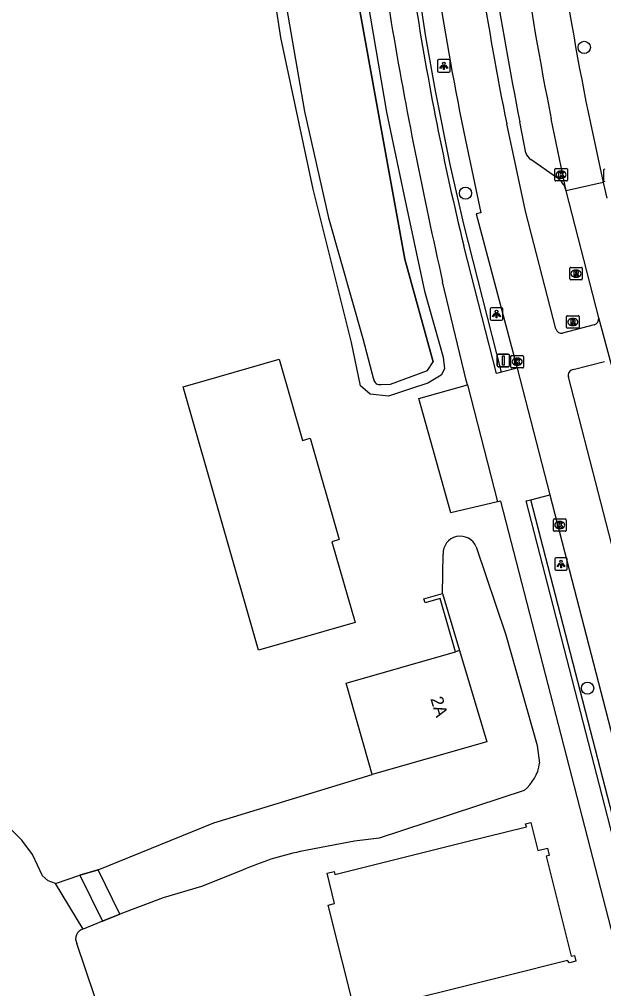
# Model space of a CAD drawing. Extents: x 161772 to 163123, y 383092 to 383917.
# Drawn here: x 161916.9 to 161963.5, y 383406.4 to 383483.7 of the extents above; entities that cross this region are included whole.
import ezdxf

# ---------------------------------------------------------------- set-up
doc = ezdxf.new("R2010")
doc.units = 0
for name, color, linetype in [('IMGEO_Boom', 7, 'Continuous'), ('IMGEO_Dek', 7, 'Continuous'), ('IMGEO_Erf', 7, 'Continuous'), ('IMGEO_Fietspad_gesloten', 7, 'Continuous'), ('IMGEO_Haag', 7, 'Continuous'), ('IMGEO_Kolk', 7, 'Continuous'), ('IMGEO_Lichtpunt', 7, 'Continuous'), ('IMGEO_Muur', 7, 'Continuous'), ('IMGEO_Pand', 7, 'Continuous'), ('IMGEO_Pand_nummerreeks', 7, 'Continuous'), ('IMGEO_Parkeervlak_open', 7, 'Continuous'), ('IMGEO_Rijbaan_lokaal_gesloten', 7, 'Continuous'), ('IMGEO_Rijbaan_lokaal_open', 7, 'Continuous'), ('IMGEO_Rioolput', 7, 'Continuous'), ('IMGEO_Stuw', 7, 'Continuous'), ('IMGEO_Verkeersbordpaal', 7, 'Continuous'), ('IMGEO_Voetpad_gesloten', 7, 'Continuous'), ('IMGEO_Voetpad_open', 7, 'Continuous'), ('IMGEO_Walbescherming', 7, 'Continuous'), ('IMGEO_Waterloop', 7, 'Continuous')]:
    doc.layers.add(name, color=color, linetype=linetype)

msp = doc.modelspace()

# ---------------------------------------------------------------- linework, layer by layer
at = {"layer": 'IMGEO_Boom'}
for centre in [(161961.919, 383481.449), (161952.452, 383469.828), (161962.184, 383430.374)]:
    msp.add_circle(centre, 0.489, dxfattribs=at)
at = {"layer": 'IMGEO_Dek'}
msp.add_lwpolyline([(161923.158, 383415.885), (161921.715, 383415.47), (161923.508, 383411.796), (161924.901, 383412.364)], close=True, dxfattribs=at)
at = {"layer": 'IMGEO_Erf'}
msp.add_lwpolyline([(161944.658, 383485.032), (161946.155, 383476.296), (161947.545, 383469.712), (161949.178, 383462.026), (161950.677, 383456.756), (161950.771, 383455.831), (161950.513, 383455.316), (161949.442, 383454.684), (161948.078, 383454.239), (161946.305, 383453.654), (161944.844, 383453.798), (161944.08, 383454.471), (161943.37, 383457.932), (161940.305, 383470.142), (161937.729, 383482.229), (161936.021, 383493.306)], dxfattribs=at)
at = {"layer": 'IMGEO_Fietspad_gesloten'}
for points in [[(161959.662, 383459.021), (161957.242, 383468.386), (161955.736, 383475.357)], [(161952.442, 383474.059), (161953.677, 383468.263), (161953.29, 383468.191), (161956.569, 383455.884)], [(161962.701, 383459.332), (161960.192, 383458.662)], [(161961.037, 383455.762), (161963.534, 383456.422)], [(161956.569, 383455.884), (161959.186, 383445.78)], [(161976.137, 383395.25), (161960.66, 383455.182)], [(161959.186, 383445.78), (161968.079, 383411.396)]]:
    msp.add_lwpolyline(points, dxfattribs=at)
for centre, radius, start, end in [((162196.028, 383524.116), 248.676, 185.83874, 191.61254), ((162199.394, 383524.587), 248.582, 185.96636, 191.42251), ((161962.582, 383459.811), 0.493, 283.9614, 9.84075), ((161960.107, 383459.108), 0.454, 191.01563, 280.7602), ((161961.1, 383455.309), 0.458, 97.88381, 196.06846)]:
    msp.add_arc(centre, radius, start, end, dxfattribs=at)
at = {"layer": 'IMGEO_Haag'}
for points in [[(161955.312, 383455.554), (161952.311, 383467.345), (161951.236, 383472.113), (161950.07, 383477.977), (161949.296, 383482.301), (161948.409, 383488.069), (161947.799, 383492.559), (161946.904, 383500.464), (161946.378, 383506.728), (161946.244, 383509.317), (161945.946, 383519.776), (161945.946, 383525.342), (161946.191, 383546.671)], [(161966.55, 383410.99), (161957.668, 383445.398)]]:
    msp.add_lwpolyline(points, dxfattribs=at)
at = {"layer": 'IMGEO_Kolk'}
for p, q in [((161959.569, 383470.876), (161959.569, 383471.728)), ((161959.644, 383471.802), (161960.496, 383471.802)), ((161960.057, 383471.582), (161960.082, 383471.582)), ((161960.57, 383471.728), (161960.57, 383470.876)), ((161960.08, 383471.022), (161960.055, 383471.022)), ((161960.496, 383470.802), (161959.644, 383470.802)), ((161956.074, 383455.969), (161956.074, 383456.821)), ((161956.149, 383456.895), (161957.001, 383456.895)), ((161956.562, 383456.675), (161956.587, 383456.675)), ((161957.075, 383456.821), (161957.075, 383455.969)), ((161957.001, 383455.895), (161956.149, 383455.895)), ((161956.585, 383456.115), (161956.56, 383456.115)), ((161959.466, 383442.95), (161959.466, 383443.802)), ((161959.541, 383443.876), (161960.393, 383443.876)), ((161960.467, 383443.802), (161960.467, 383442.95)), ((161959.977, 383443.096), (161959.952, 383443.096)), ((161959.954, 383443.656), (161959.979, 383443.656)), ((161960.393, 383442.876), (161959.541, 383442.876))]:
    msp.add_line(p, q, dxfattribs=at)
for points in [[(161959.569, 383470.876), (161959.569, 383471.728)], [(161959.644, 383471.802), (161960.496, 383471.802)], [(161960.57, 383471.728), (161960.57, 383470.876)], [(161959.89, 383471.502), (161960.013, 383471.502), (161960.013, 383471.351), (161960.143, 383471.502), (161960.307, 383471.502), (161960.161, 383471.351), (161960.314, 383471.102), (161960.162, 383471.102), (161960.077, 383471.266), (161960.013, 383471.199), (161960.013, 383471.102), (161959.89, 383471.102), (161959.89, 383471.502)], [(161960.496, 383470.802), (161959.644, 383470.802)], [(161956.074, 383455.969), (161956.074, 383456.821)], [(161956.149, 383456.895), (161957.001, 383456.895)], [(161956.395, 383456.595), (161956.518, 383456.595), (161956.518, 383456.444), (161956.648, 383456.595), (161956.812, 383456.595), (161956.666, 383456.444), (161956.819, 383456.195), (161956.667, 383456.195), (161956.582, 383456.359), (161956.518, 383456.292), (161956.518, 383456.195), (161956.395, 383456.195), (161956.395, 383456.595)], [(161957.075, 383456.821), (161957.075, 383455.969)], [(161957.001, 383455.895), (161956.149, 383455.895)], [(161959.466, 383442.95), (161959.466, 383443.802)], [(161959.541, 383443.876), (161960.393, 383443.876)], [(161960.467, 383443.802), (161960.467, 383442.95)], [(161959.787, 383443.576), (161959.91, 383443.576), (161959.91, 383443.425), (161960.04, 383443.576), (161960.204, 383443.576), (161960.058, 383443.425), (161960.211, 383443.176), (161960.059, 383443.176), (161959.974, 383443.34), (161959.91, 383443.273), (161959.91, 383443.176), (161959.787, 383443.176), (161959.787, 383443.576)], [(161960.393, 383442.876), (161959.541, 383442.876)]]:
    msp.add_lwpolyline(points, dxfattribs=at)
for centre, start, end in [((161959.646, 383471.726), 91.55205, 178.44795), ((161959.646, 383471.726), 91.55205, 178.44795), ((161960.494, 383471.726), 1.55205, 88.44795), ((161960.494, 383471.726), 1.55205, 88.44795), ((161959.646, 383470.878), 181.55205, 268.44795), ((161959.646, 383470.878), 181.55205, 268.44795), ((161960.494, 383470.878), 271.55205, 358.44795), ((161960.494, 383470.878), 271.55205, 358.44795), ((161956.151, 383456.819), 91.55205, 178.44795), ((161956.151, 383456.819), 91.55205, 178.44795), ((161956.999, 383456.819), 1.55205, 88.44795), ((161956.999, 383456.819), 1.55205, 88.44795), ((161956.151, 383455.971), 181.55205, 268.44795), ((161956.151, 383455.971), 181.55205, 268.44795), ((161956.999, 383455.971), 271.55205, 358.44795), ((161956.999, 383455.971), 271.55205, 358.44795), ((161959.543, 383443.8), 91.55205, 178.44795), ((161959.543, 383443.8), 91.55205, 178.44795), ((161960.391, 383443.8), 1.55205, 88.44795), ((161960.391, 383443.8), 1.55205, 88.44795), ((161959.543, 383442.952), 181.55205, 268.44795), ((161959.543, 383442.952), 181.55205, 268.44795), ((161960.391, 383442.952), 271.55205, 358.44795), ((161960.391, 383442.952), 271.55205, 358.44795)]:
    msp.add_arc(centre, 0.0765, start, end, dxfattribs=at)
for centre, major_axis, ratio, start_param, end_param in [((161960.056, 383471.302), (-0.387, 0.002), 0.722429, 4.712389, 7.853982), ((161960.081, 383471.302), (-0.39, 0.002), 0.717154, 1.570796, 4.712389), ((161956.561, 383456.395), (-0.387, 0.002), 0.722429, 4.712389, 7.853982), ((161956.586, 383456.395), (-0.39, 0.002), 0.717154, 1.570796, 4.712389), ((161959.953, 383443.376), (-0.387, 0.002), 0.722429, 4.712389, 7.853982), ((161959.978, 383443.376), (-0.39, 0.002), 0.717154, 1.570796, 4.712389)]:
    msp.add_ellipse(centre, major_axis=major_axis, ratio=ratio, start_param=start_param, end_param=end_param, dxfattribs=at)
at = {"layer": 'IMGEO_Lichtpunt'}
for p, q in [((161950.227, 383480.379), (161950.227, 383479.572)), ((161950.227, 383480.379), (161950.227, 383479.572)), ((161951.129, 383480.474), (161950.321, 383480.474)), ((161951.129, 383480.474), (161950.321, 383480.474)), ((161951.223, 383479.572), (161951.223, 383480.379)), ((161951.223, 383479.572), (161951.223, 383480.379)), ((161950.321, 383479.478), (161951.129, 383479.478)), ((161950.321, 383479.478), (161951.129, 383479.478)), ((161963.461, 383471.65), (161963.461, 383470.843)), ((161963.461, 383471.65), (161963.461, 383470.843)), ((161954.426, 383460.602), (161954.426, 383459.795)), ((161954.426, 383460.602), (161954.426, 383459.795)), ((161955.328, 383460.697), (161954.52, 383460.697)), ((161955.328, 383460.697), (161954.52, 383460.697)), ((161955.422, 383459.795), (161955.422, 383460.602)), ((161955.422, 383459.795), (161955.422, 383460.602)), ((161954.52, 383459.701), (161955.328, 383459.701)), ((161954.52, 383459.701), (161955.328, 383459.701)), ((161959.568, 383440.68), (161959.568, 383439.873)), ((161959.568, 383440.68), (161959.568, 383439.873)), ((161960.47, 383440.775), (161959.662, 383440.775)), ((161960.47, 383440.775), (161959.662, 383440.775)), ((161960.564, 383439.873), (161960.564, 383440.68)), ((161960.564, 383439.873), (161960.564, 383440.68)), ((161959.662, 383439.779), (161960.47, 383439.779)), ((161959.662, 383439.779), (161960.47, 383439.779))]:
    msp.add_line(p, q, dxfattribs=at)
for points in [[(161950.601, 383480.043), (161950.64, 383480.015), (161950.452, 383479.753), (161950.414, 383479.78), (161950.601, 383480.043)], [(161950.703, 383479.995), (161950.75, 383479.995), (161950.75, 383479.673), (161950.703, 383479.673), (161950.703, 383479.995)], [(161950.813, 383480.015), (161950.851, 383480.042), (161951.038, 383479.78), (161950.999, 383479.752), (161950.813, 383480.015)], [(161954.8, 383460.266), (161954.839, 383460.238), (161954.651, 383459.976), (161954.613, 383460.003), (161954.8, 383460.266)], [(161954.902, 383460.218), (161954.949, 383460.218), (161954.949, 383459.896), (161954.902, 383459.896), (161954.902, 383460.218)], [(161955.012, 383460.238), (161955.05, 383460.265), (161955.237, 383460.003), (161955.198, 383459.975), (161955.012, 383460.238)], [(161959.942, 383440.344), (161959.981, 383440.316), (161959.793, 383440.054), (161959.755, 383440.081), (161959.942, 383440.344)], [(161960.044, 383440.296), (161960.091, 383440.296), (161960.091, 383439.974), (161960.044, 383439.974), (161960.044, 383440.296)], [(161960.154, 383440.316), (161960.192, 383440.343), (161960.379, 383440.081), (161960.34, 383440.053), (161960.154, 383440.316)]]:
    msp.add_lwpolyline(points, dxfattribs=at)
for centre in [(161950.726, 383480.177), (161954.925, 383460.4), (161960.067, 383440.478)]:
    msp.add_circle(centre, 0.0994, dxfattribs=at)
for centre, start, end in [((161950.321, 383480.379), 90, 180), ((161950.321, 383480.379), 90, 180), ((161951.129, 383480.379), 0, 90), ((161951.129, 383480.379), 0, 90), ((161950.321, 383479.572), 180, 270), ((161950.321, 383479.572), 180, 270), ((161951.129, 383479.572), 270, 0), ((161951.129, 383479.572), 270, 360), ((161963.555, 383471.65), 90, 180), ((161963.555, 383471.65), 90, 180), ((161963.555, 383470.843), 180, 270), ((161963.555, 383470.843), 180, 270), ((161954.52, 383460.602), 90, 180), ((161954.52, 383460.602), 90, 180), ((161955.328, 383460.602), 0, 90), ((161955.328, 383460.602), 0, 90), ((161954.52, 383459.795), 180, 270), ((161954.52, 383459.795), 180, 270), ((161955.328, 383459.795), 270, 0), ((161955.328, 383459.795), 270, 360), ((161959.662, 383440.68), 90, 180), ((161959.662, 383440.68), 90, 180), ((161960.47, 383440.68), 0, 90), ((161960.47, 383440.68), 0, 90), ((161959.662, 383439.873), 180, 270), ((161959.662, 383439.873), 180, 270), ((161960.47, 383439.873), 270, 0), ((161960.47, 383439.873), 270, 360)]:
    msp.add_arc(centre, 0.0946, start, end, dxfattribs=at)
at = {"layer": 'IMGEO_Muur'}
for points in [[(161951.649, 383433.279), (161950.435, 383437.514), (161949.224, 383437.166), (161949.129, 383437.498), (161950.624, 383437.926)], [(161950.624, 383437.926), (161951.978, 383433.373)]]:
    msp.add_lwpolyline(points, dxfattribs=at)
at = {"layer": 'IMGEO_Pand'}
for points in [[(161929.944, 383454.394), (161932.808, 383455.215), (161937.604, 383456.589), (161939.459, 383450.118), (161940.072, 383450.294), (161942.388, 383442.216), (161941.798, 383442.046), (161943.643, 383435.61), (161938.837, 383434.232), (161935.961, 383433.408), (161929.944, 383454.394)], [(161945.017, 383423.484), (161942.925, 383430.779), (161951.649, 383433.279)], [(161951.978, 383433.373), (161954.141, 383426.1), (161945.017, 383423.484)], [(161951.978, 383433.373), (161951.649, 383433.279)], [(161941.417, 383415.628), (161941.975, 383415.766), (161942.037, 383415.52), (161952.45, 383418.122), (161957.3, 383419.334), (161957.242, 383419.567), (161957.662, 383419.672), (161958.22, 383417.44), (161958.975, 383417.628), (161959.121, 383417.043), (161958.887, 383416.984), (161960.879, 383409.011), (161961.134, 383409.075), (161961.248, 383408.617), (161960.745, 383408.492), (161960.576, 383408.666), (161955.726, 383407.454), (161944.225, 383404.58), (161944.286, 383404.336), (161943.724, 383404.196), (161941.503, 383413.084), (161942.018, 383413.213), (161941.417, 383415.628)]]:
    msp.add_lwpolyline(points, dxfattribs=at)
at = {"layer": 'IMGEO_Parkeervlak_open'}
for points in [[(161957.27, 383473.053), (161956.784, 383475.509)], [(161959.714, 383471.088), (161957.658, 383472.521)]]:
    msp.add_lwpolyline(points, dxfattribs=at)
for centre, radius, start, end in [((162203.8, 383525.209), 251.966, 185.82765, 191.37605), ((161958.067, 383473.227), 0.816, 192.29582, 239.91247), ((161958.698, 383469.555), 1.839, 14.50421, 56.44971)]:
    msp.add_arc(centre, radius, start, end, dxfattribs=at)
at = {"layer": 'IMGEO_Rijbaan_lokaal_gesloten'}
for points in [[(161960.478, 383470.016), (161959.281, 383475.761)], [(161962.405, 383475.413), (161963.422, 383470.668)]]:
    msp.add_lwpolyline(points, dxfattribs=at)
for centre, radius, start, end in [((162204.707, 383525.429), 247.411, 185.11494, 191.66309), ((162224.613, 383528.606), 270.543, 185.39905, 191.26394)]:
    msp.add_arc(centre, radius, start, end, dxfattribs=at)
at = {"layer": 'IMGEO_Rijbaan_lokaal_open'}
for points in [[(161963.422, 383470.668), (161960.478, 383470.016)], [(161963.422, 383470.668), (161963.711, 383469.44)], [(161963.068, 383459.895), (161960.478, 383470.016)], [(161964.092, 383456.148), (161963.068, 383459.895)]]:
    msp.add_lwpolyline(points, dxfattribs=at)
at = {"layer": 'IMGEO_Rioolput'}
for p, q in [((161960.835, 383463.914), (161961.687, 383463.914)), ((161960.76, 383462.988), (161960.76, 383463.84)), ((161961.271, 383463.134), (161961.246, 383463.134)), ((161961.248, 383463.694), (161961.273, 383463.694)), ((161961.761, 383463.84), (161961.761, 383462.988)), ((161961.687, 383462.914), (161960.835, 383462.914)), ((161960.581, 383460.06), (161961.433, 383460.06)), ((161960.506, 383459.134), (161960.506, 383459.986)), ((161961.017, 383459.28), (161960.992, 383459.28)), ((161960.994, 383459.84), (161961.019, 383459.84)), ((161961.507, 383459.986), (161961.507, 383459.134)), ((161961.433, 383459.06), (161960.581, 383459.06))]:
    msp.add_line(p, q, dxfattribs=at)
for points in [[(161960.835, 383463.914), (161961.687, 383463.914)], [(161960.76, 383462.988), (161960.76, 383463.84)], [(161961.349, 383463.612), (161961.097, 383463.614), (161961.097, 383463.214)], [(161961.097, 383463.214), (161961.221, 383463.214), (161961.221, 383463.376), (161961.232, 383463.376)], [(161961.275, 383463.533), (161961.221, 383463.533), (161961.221, 383463.452)], [(161961.221, 383463.452), (161961.273, 383463.452)], [(161961.279, 383463.347), (161961.35, 383463.214), (161961.49, 383463.214), (161961.425, 383463.34)], [(161961.761, 383463.84), (161961.761, 383462.988)], [(161961.687, 383462.914), (161960.835, 383462.914)], [(161960.581, 383460.06), (161961.433, 383460.06)], [(161960.506, 383459.134), (161960.506, 383459.986)], [(161961.095, 383459.758), (161960.843, 383459.76), (161960.843, 383459.36)], [(161960.843, 383459.36), (161960.967, 383459.36), (161960.967, 383459.522), (161960.978, 383459.522)], [(161961.021, 383459.679), (161960.967, 383459.679), (161960.967, 383459.598)], [(161960.967, 383459.598), (161961.019, 383459.598)], [(161961.025, 383459.493), (161961.096, 383459.36), (161961.236, 383459.36), (161961.171, 383459.486)], [(161961.507, 383459.986), (161961.507, 383459.134)], [(161961.433, 383459.06), (161960.581, 383459.06)]]:
    msp.add_lwpolyline(points, dxfattribs=at)
for centre, radius, start, end in [((161960.837, 383463.838), 0.0765, 91.55205, 178.44795), ((161960.837, 383463.838), 0.0765, 91.55205, 178.44795), ((161961.685, 383463.838), 0.0765, 1.55205, 88.44795), ((161961.685, 383463.838), 0.0765, 1.55205, 88.44795), ((161961.231, 383463.323), 0.0533, 26.02933, 88.69889), ((161961.257, 383463.641), 0.19, 274.7715, 282.96867), ((161961.281, 383463.437), 0.0964, 77.00612, 93.18647), ((161961.295, 383463.494), 0.0378, 276.66336, 79.67722), ((161961.348, 383463.502), 0.109, 350.36119, 89.41601), ((161961.346, 383463.502), 0.112, 277.58423, 350.98172), ((161961.33, 383463.287), 0.108, 29.51342, 73.79051), ((161960.837, 383462.99), 0.0765, 181.55205, 268.44795), ((161960.837, 383462.99), 0.0765, 181.55205, 268.44795), ((161961.685, 383462.99), 0.0765, 271.55205, 358.44795), ((161961.685, 383462.99), 0.0765, 271.55205, 358.44795), ((161960.583, 383459.984), 0.0765, 91.55205, 178.44795), ((161960.583, 383459.984), 0.0765, 91.55205, 178.44795), ((161961.431, 383459.984), 0.0765, 1.55205, 88.44795), ((161961.431, 383459.984), 0.0765, 1.55205, 88.44795), ((161960.977, 383459.469), 0.0533, 26.02933, 88.69889), ((161961.003, 383459.787), 0.19, 274.7715, 282.96867), ((161961.027, 383459.583), 0.0964, 77.00612, 93.18647), ((161961.041, 383459.64), 0.0378, 276.66336, 79.67722), ((161961.094, 383459.648), 0.109, 350.36119, 89.41601), ((161961.092, 383459.648), 0.112, 277.58423, 350.98172), ((161961.076, 383459.433), 0.108, 29.51342, 73.79051), ((161960.583, 383459.136), 0.0765, 181.55205, 268.44795), ((161960.583, 383459.136), 0.0765, 181.55205, 268.44795), ((161961.431, 383459.136), 0.0765, 271.55205, 358.44795), ((161961.431, 383459.136), 0.0765, 271.55205, 358.44795)]:
    msp.add_arc(centre, radius, start, end, dxfattribs=at)
for centre, major_axis, ratio, start_param, end_param in [((161961.247, 383463.414), (-0.387, 0.002), 0.722429, 4.712389, 7.853982), ((161961.272, 383463.414), (-0.39, 0.002), 0.717154, 1.570796, 4.712389), ((161960.993, 383459.56), (-0.387, 0.002), 0.722429, 4.712389, 7.853982), ((161961.018, 383459.56), (-0.39, 0.002), 0.717154, 1.570796, 4.712389)]:
    msp.add_ellipse(centre, major_axis=major_axis, ratio=ratio, start_param=start_param, end_param=end_param, dxfattribs=at)
at = {"layer": 'IMGEO_Stuw'}
msp.add_lwpolyline([(161921.977, 383411.178), (161919.767, 383414.817)], dxfattribs=at)
at = {"layer": 'IMGEO_Verkeersbordpaal'}
for p, q in [((161955.068, 383456.997), (161955.858, 383456.997)), ((161955.858, 383456.997), (161955.068, 383456.997)), ((161954.968, 383456.097), (161954.968, 383456.897)), ((161954.968, 383456.897), (161954.968, 383456.097)), ((161955.958, 383456.897), (161955.958, 383456.097)), ((161955.958, 383456.097), (161955.958, 383456.897)), ((161955.858, 383455.997), (161955.068, 383455.997)), ((161955.068, 383455.997), (161955.858, 383455.997))]:
    msp.add_line(p, q, dxfattribs=at)
msp.add_lwpolyline([(161955.388, 383456.872), (161955.538, 383456.872), (161955.538, 383456.122), (161955.388, 383456.122), (161955.388, 383456.872)], dxfattribs=at)
for centre, start, end in [((161955.068, 383456.897), 90, 180), ((161955.068, 383456.897), 90, 180), ((161955.858, 383456.897), 0, 90), ((161955.858, 383456.897), 360, 90), ((161955.068, 383456.097), 180, 270), ((161955.068, 383456.097), 180, 270), ((161955.858, 383456.097), 270, 0), ((161955.858, 383456.097), 270, 0)]:
    msp.add_arc(centre, 0.1, start, end, dxfattribs=at)
at = {"layer": 'IMGEO_Voetpad_gesloten'}
for points in [[(161955.312, 383455.554), (161954.925, 383455.453), (161952.31, 383465.637)], [(161952.601, 383454.538), (161952.504, 383454.913), (161950.628, 383462.756)], [(161956.569, 383455.884), (161955.312, 383455.554)], [(161952.601, 383454.538), (161954.993, 383445.237)], [(161966.55, 383410.99), (161966.164, 383410.887), (161957.28, 383445.3), (161957.668, 383445.398)], [(161957.668, 383445.398), (161959.186, 383445.78)], [(161968.312, 383393.79), (161964.267, 383410.402), (161955.259, 383445.271), (161954.993, 383445.237)]]:
    msp.add_lwpolyline(points, dxfattribs=at)
for centre, radius, start, end in [((162305.729, 383540.66), 363.73, 185.19882, 189.05238), ((162180.585, 383521.096), 234.915, 188.7855, 193.65535), ((162323.63, 383547.448), 382.496, 189.63453, 192.79236)]:
    msp.add_arc(centre, radius, start, end, dxfattribs=at)
at = {"layer": 'IMGEO_Voetpad_open'}
for points in [[(161954.993, 383445.237), (161951.289, 383444.345), (161948.732, 383453.465), (161952.601, 383454.538)], [(161923.158, 383415.885), (161921.715, 383415.47), (161923.508, 383411.796), (161924.901, 383412.364), (161923.158, 383415.885)]]:
    msp.add_lwpolyline(points, dxfattribs=at)
at = {"layer": 'IMGEO_Walbescherming'}
for points in [[(161940.297, 383548.164), (161940.197, 383518.161), (161940.619, 383508.044), (161941.134, 383504.086), (161943.663, 383486.452), (161945.749, 383474.834), (161947.621, 383464.578), (161949.881, 383456.393)], [(161953.31, 383441.626), (161955.669, 383434.637), (161958.168, 383425.797), (161958.354, 383424.386)], [(161950.624, 383437.926), (161950.666, 383441.043)], [(161919.767, 383414.817), (161921.715, 383415.47), (161923.158, 383415.885), (161932.392, 383419.644), (161945.017, 383423.484)]]:
    msp.add_lwpolyline(points, dxfattribs=at)
msp.add_arc((161952.037, 383441.113), 1.373, 21.96386, 182.90554, dxfattribs=at)
at = {"layer": 'IMGEO_Waterloop'}
for points in [[(161945.714, 383454.585), (161946.464, 383454.608), (161949.424, 383455.702), (161949.881, 383456.393), (161947.621, 383464.578), (161945.749, 383474.834), (161943.663, 383486.452), (161941.134, 383504.086), (161940.619, 383508.044), (161940.197, 383518.161), (161940.297, 383548.164)], [(161936.434, 383500.782), (161936.504, 383500), (161937.558, 383488.198), (161939.627, 383476.344), (161941.531, 383467.859), (161944.26, 383458.255), (161945.129, 383455.001)], [(161919.767, 383414.817), (161919.191, 383415.03), (161918.722, 383415.427), (161917.924, 383417.129), (161917.07, 383418.263), (161906.157, 383429.286), (161898.723, 383436.347), (161866.529, 383464.754), (161863.307, 383467.374), (161856.175, 383472.307), (161848.487, 383475.547), (161848.184, 383476.5)], [(161953.31, 383441.626), (161955.669, 383434.637), (161958.168, 383425.797), (161958.354, 383424.386)], [(161950.624, 383437.926), (161950.666, 383441.043)], [(161919.767, 383414.817), (161921.715, 383415.47), (161923.158, 383415.885), (161932.392, 383419.644), (161945.017, 383423.484)], [(161957.123, 383422.229), (161945.559, 383418.407), (161943.598, 383418.187), (161939.282, 383417.35)], [(161934.679, 383415.868), (161931.407, 383414.571), (161928.349, 383413.652), (161924.901, 383412.364), (161923.508, 383411.796), (161921.977, 383411.178)], [(161921.977, 383411.178), (161919.767, 383414.817)], [(161931.757, 383355.823), (161931.939, 383360.742), (161931.611, 383365.755), (161931.515, 383374.518), (161930.005, 383383.047), (161928.525, 383389.298), (161926.96, 383394.979), (161922.883, 383405.841), (161921.475, 383410.014)]]:
    msp.add_lwpolyline(points, dxfattribs=at)
for centre, radius, start, end in [((161945.609, 383455.057), 0.483, 186.64938, 282.51651), ((161952.037, 383441.113), 1.373, 21.96386, 182.90554), ((161954.996, 383424.873), 3.394, 308.82241, 351.75078), ((161943.844, 383395.291), 22.526, 101.68483, 114.00854), ((161922.16, 383410.409), 0.791, 103.3794, 209.96228)]:
    msp.add_arc(centre, radius, start, end, dxfattribs=at)

# ---------------------------------------------------------------- texts
at = {"layer": 'IMGEO_Pand_nummerreeks'}
msp.add_text('2A', height=1, rotation=287.27038, dxfattribs=at).set_placement((161949.638, 383429.535))

doc.saveas('drawing.dxf')
